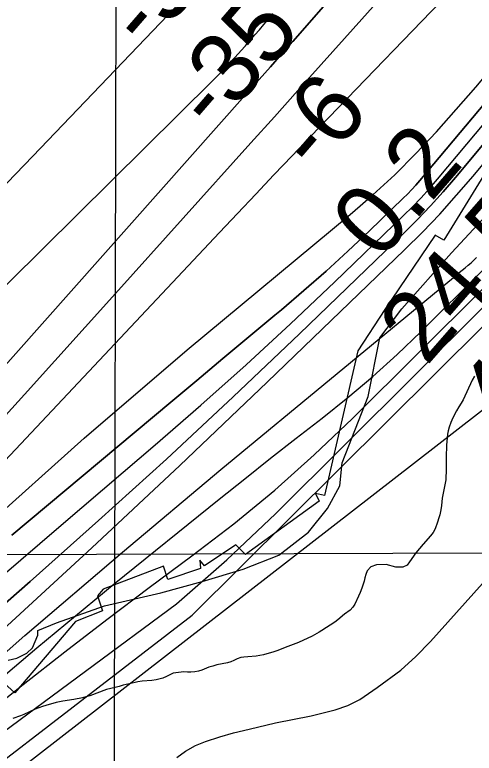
# Model space of a CAD drawing. Extents: x 3172297 to 3210190, y 958463 to 983887.
# Drawn here: x 3197304 to 3197743, y 964322 to 965029 of the extents above; entities that cross this region are included whole.
import ezdxf

# ---------------------------------------------------------------- set-up
doc = ezdxf.new("R2010")
doc.units = 0
for name, color, linetype in [('V-GRID-MAJR', 7, 'Continuous'), ('V-RIVR-EDGE', 7, 'Continuous'), ('V-RIVR-RANG', 7, 'Continuous'), ('V-ROAD-CNTR', 7, 'Continuous'), ('V-RRAP-RVMT', 7, 'Continuous'), ('V-SITE-VEGE', 7, 'Continuous'), ('V-TOPO-BNDY', 7, 'Continuous'), ('V-TOPO-DPTH', 7, 'Continuous'), ('V-TOPO-MAJR', 7, 'Continuous'), ('V-TOPO-MINR', 7, 'Continuous'), ('V-TOPO-WATR', 7, 'Continuous')]:
    doc.layers.add(name, color=color, linetype=linetype)

msp = doc.modelspace()

# ---------------------------------------------------------------- linework, layer by layer
at = {"layer": 'V-GRID-MAJR'}
msp.add_spline([(3197398.31, 963867.9), (3197412.41, 969928.19), (3197426.52, 975991.57), (3197440.63, 982054.99), (3197440.64, 982058.03)], degree=3, dxfattribs=at)
at = {"layer": 'V-RIVR-EDGE'}
msp.add_lwpolyline([(3197297.92, 964411.15), (3197306.19, 964412.87), (3197315.76, 964417.63), (3197320.99, 964422.83), (3197326.24, 964434.99), (3197326.25, 964439.34), (3197344.09, 964446.68), (3197389.77, 964463.09), (3197443.7, 964475.56), (3197483.28, 964486.33), (3197522.43, 964497.97), (3197556.37, 964511.36), (3197584.68, 964533.46), (3197602.99, 964556.01), (3197614.78, 964577.72), (3197617.01, 964599.88), (3197641.94, 964663.28), (3197652.95, 964719.33), (3197673.88, 964747.1), (3197721.4, 964800.88), (3197763.67, 964845.98), (3197825.96, 964899.73), (3197895.24, 964966.5), (3197960.18, 965036.32)], dxfattribs=at)
at = {"layer": 'V-ROAD-CNTR'}
msp.add_lwpolyline([(3197458.83, 964317.97), (3197467.17, 964324.04), (3197476.89, 964329.25), (3197486.46, 964333.06), (3197499.96, 964337.53), (3197513.18, 964341.59), (3197528.06, 964344.92), (3197553.21, 964350.95), (3197587.33, 964357.84), (3197610.37, 964363.61), (3197622.46, 964367.54), (3197633.88, 964373.29), (3197650.54, 964384.73), (3197673, 964401.29), (3197687.44, 964414.58), (3197701.33, 964428.85), (3197767.73, 964502.77), (3197831.7, 964572.66), (3197862.72, 964602.85)], dxfattribs=at)
at = {"layer": 'V-RRAP-RVMT'}
for p, q in [((3197786.33, 964930.4), (3197714.12, 964812.81)), ((3197705.76, 964817.75), (3197657.74, 964746.44)), ((3197714.12, 964812.81), (3197705.76, 964817.75)), ((3197657.74, 964746.44), (3197632.02, 964706.87)), ((3197632.02, 964706.87), (3197600.03, 964568.54)), ((3197600.03, 964568.54), (3197591.4, 964570.42)), ((3197591.4, 964570.42), (3197595.17, 964563.1)), ((3197595.17, 964563.1), (3197524.51, 964512.03)), ((3197515.35, 964521.51), (3197485.44, 964501.26)), ((3197524.51, 964512.03), (3197515.35, 964521.51)), ((3197485.44, 964501.26), (3197480.85, 964506.56)), ((3197480.85, 964506.56), (3197481.6, 964498.71)), ((3197446.34, 964501.07), (3197388.54, 964478.95)), ((3197450.41, 964488.21), (3197446.34, 964501.07)), ((3197481.6, 964498.71), (3197450.41, 964488.21)), ((3197388.54, 964478.95), (3197383.03, 964472.48)), ((3197383.03, 964472.48), (3197388.03, 964458.21)), ((3197388.03, 964458.21), (3197362.06, 964447.86)), ((3197362.06, 964447.86), (3197304.09, 964379.82)), ((3197304.09, 964379.82), (3197269.46, 964410.6))]:
    msp.add_line(p, q, dxfattribs=at)
at = {"layer": 'V-SITE-VEGE'}
for p, q in [((3197741.29, 964678.75), (3197732.64, 964660.14)), ((3197743.33, 964682.82), (3197741.29, 964678.75)), ((3197730.77, 964656.86), (3197728.65, 964653.49)), ((3197732.64, 964660.14), (3197730.77, 964656.86)), ((3197728.65, 964653.49), (3197726.34, 964649.51)), ((3197722.79, 964642.85), (3197720.82, 964638.44)), ((3197726.34, 964649.51), (3197722.79, 964642.85)), ((3197720.82, 964638.44), (3197719.21, 964634.02)), ((3197718.3, 964630.55), (3197717.74, 964627.34)), ((3197719.21, 964634.02), (3197718.3, 964630.55)), ((3197717.74, 964627.34), (3197716.88, 964620.21)), ((3197716.67, 964616.82), (3197716.27, 964605.34)), ((3197716.88, 964620.21), (3197716.67, 964616.82)), ((3197716.27, 964605.34), (3197716.37, 964590.98)), ((3197716.23, 964586.64), (3197715.94, 964583.51)), ((3197716.37, 964590.98), (3197716.23, 964586.64)), ((3197715.47, 964580.47), (3197712.61, 964565.88)), ((3197715.94, 964583.51), (3197715.47, 964580.47)), ((3197712.61, 964565.88), (3197711.83, 964558.93)), ((3197711.83, 964558.93), (3197711.27, 964554.94)), ((3197711.27, 964554.94), (3197710.34, 964550.16)), ((3197709.53, 964547.21), (3197708.18, 964543.14)), ((3197710.34, 964550.16), (3197709.53, 964547.21)), ((3197705.84, 964536.82), (3197703.89, 964533.01)), ((3197708.18, 964543.14), (3197705.84, 964536.82)), ((3197701.5, 964529.9), (3197694.37, 964521.89)), ((3197703.89, 964533.01), (3197701.5, 964529.9)), ((3197694.37, 964521.89), (3197687.48, 964513.7)), ((3197687.48, 964513.7), (3197681.21, 964505.07)), ((3197649.68, 964502.12), (3197644.35, 964500.27)), ((3197659, 964502.63), (3197649.68, 964502.12)), ((3197668.28, 964500.09), (3197659, 964502.63)), ((3197679.07, 964501.77), (3197674.88, 964499.91)), ((3197681.21, 964505.07), (3197679.07, 964501.77)), ((3197640.83, 964496.48), (3197639.57, 964492.84)), ((3197644.35, 964500.27), (3197640.83, 964496.48)), ((3197674.88, 964499.91), (3197668.28, 964500.09)), ((3197638.75, 964489.63), (3197638.11, 964486.51)), ((3197639.57, 964492.84), (3197638.75, 964489.63)), ((3197638.11, 964486.51), (3197635.86, 964479.92)), ((3197634.25, 964475.85), (3197632.47, 964472.21)), ((3197635.86, 964479.92), (3197634.25, 964475.85)), ((3197632.47, 964472.21), (3197628.99, 964464.68)), ((3197624.49, 964458.99), (3197619.22, 964454.88)), ((3197627.13, 964461.84), (3197624.49, 964458.99)), ((3197628.99, 964464.68), (3197627.13, 964461.84)), ((3197619.22, 964454.88), (3197612.72, 964449.47)), ((3197610.09, 964447.5), (3197597.47, 964439.55)), ((3197612.72, 964449.47), (3197610.09, 964447.5)), ((3197595.02, 964437.75), (3197588.27, 964433.91)), ((3197597.47, 964439.55), (3197595.02, 964437.75)), ((3197588.27, 964433.91), (3197575.25, 964427.97)), ((3197575.25, 964427.97), (3197562.57, 964423.15)), ((3197551.65, 964418.84), (3197541.96, 964416.25)), ((3197555.58, 964420.1), (3197551.65, 964418.84)), ((3197562.57, 964423.15), (3197555.58, 964420.1)), ((3197513.54, 964410.65), (3197510.48, 964409.38)), ((3197516.78, 964412.36), (3197513.54, 964410.65)), ((3197520.01, 964413.54), (3197516.78, 964412.36)), ((3197522.97, 964414.03), (3197520.01, 964413.54)), ((3197526.89, 964414.24), (3197522.97, 964414.03)), ((3197534.73, 964414.94), (3197526.89, 964414.24)), ((3197541.96, 964416.25), (3197534.73, 964414.94)), ((3197489.71, 964404.22), (3197482.98, 964401.51)), ((3197493.47, 964405.4), (3197489.71, 964404.22)), ((3197497.22, 964406.4), (3197493.47, 964405.4)), ((3197507.33, 964408.38), (3197497.22, 964406.4)), ((3197510.48, 964409.38), (3197507.33, 964408.38)), ((3197455.37, 964398.52), (3197449.16, 964395.28)), ((3197465.56, 964399.88), (3197455.37, 964398.52)), ((3197469.3, 964399.58), (3197465.56, 964399.88)), ((3197472.35, 964399.55), (3197469.3, 964399.58)), ((3197476.18, 964399.94), (3197472.35, 964399.55)), ((3197479.84, 964400.59), (3197476.18, 964399.94)), ((3197482.98, 964401.51), (3197479.84, 964400.59)), ((3197413.67, 964388.46), (3197410.61, 964387.63)), ((3197421.69, 964390.2), (3197413.67, 964388.46)), ((3197425.71, 964390.85), (3197421.69, 964390.2)), ((3197434.93, 964391.53), (3197425.71, 964390.85)), ((3197439.38, 964392.35), (3197434.93, 964391.53)), ((3197445.49, 964393.93), (3197439.38, 964392.35)), ((3197449.16, 964395.28), (3197445.49, 964393.93)), ((3197391.68, 964382.79), (3197375.78, 964376.88)), ((3197400.06, 964384.87), (3197391.68, 964382.79)), ((3197403.72, 964385.79), (3197400.06, 964384.87)), ((3197407.65, 964386.96), (3197403.72, 964385.79)), ((3197410.61, 964387.63), (3197407.65, 964386.96)), ((3197368.71, 964375.05), (3197360.43, 964373.4)), ((3197371.94, 964375.88), (3197368.71, 964375.05)), ((3197375.78, 964376.88), (3197371.94, 964375.88)), ((3197333.74, 964367.61), (3197330.43, 964366.78)), ((3197343.6, 964370.46), (3197333.74, 964367.61)), ((3197346.92, 964371.29), (3197343.6, 964370.46)), ((3197349.97, 964371.87), (3197346.92, 964371.29)), ((3197360.43, 964373.4), (3197349.97, 964371.87)), ((3197323.44, 964364.16), (3197312.59, 964358.89)), ((3197330.43, 964366.78), (3197323.44, 964364.16)), ((3197309.7, 964357.79), (3197302.37, 964355.26)), ((3197312.59, 964358.89), (3197309.7, 964357.79))]:
    msp.add_line(p, q, dxfattribs=at)
at = {"layer": 'V-TOPO-BNDY'}
msp.add_lwpolyline([(3186048.77, 963895.97), (3186249.57, 964469.98), (3198733.3, 964517.56), (3198114.71, 963866.13)], dxfattribs=at)
at = {"layer": 'V-TOPO-DPTH'}
for points in [[(3196722.9, 963998.09), (3196848.7, 964128.34), (3196865.25, 964145.55), (3196881.75, 964162.8), (3196898.18, 964180.12), (3196914.57, 964197.48), (3197499.78, 964820.11), (3197517.11, 964838.51), (3197534.46, 964856.9), (3197551.83, 964875.25), (3197569.23, 964893.59), (3197586.66, 964911.89), (3197604.13, 964930.17), (3197621.63, 964948.41), (3197639.15, 964966.62), (3198178.21, 965525.53)], [(3198178.21, 965525.53), (3197639.15, 964966.62), (3197621.63, 964948.41), (3197604.13, 964930.17), (3197586.66, 964911.89), (3197569.23, 964893.59), (3197551.83, 964875.25), (3197534.46, 964856.9), (3197517.11, 964838.51), (3197499.78, 964820.11), (3196914.57, 964197.48), (3196898.18, 964180.12), (3196881.75, 964162.8), (3196865.25, 964145.55), (3196848.7, 964128.34), (3196722.9, 963998.09)], [(3196476.34, 963870.18), (3196816.94, 964161.16), (3196820.2, 964163.87), (3196823.39, 964166.67), (3196826.51, 964169.56), (3196829.58, 964172.49), (3196832.6, 964175.47), (3196835.57, 964178.5), (3196845.66, 964188.95), (3196847.99, 964191.39), (3196849.14, 964192.62), (3196850.28, 964193.85), (3196870.16, 964215.49), (3196881.21, 964227.58), (3196892.22, 964239.71), (3196903.16, 964251.89), (3196914.07, 964264.1), (3197526.94, 964954.32), (3197537.69, 964966.46), (3197548.43, 964978.62), (3197559.13, 964990.81), (3197569.82, 965003.01), (3198010.11, 965506.85)], [(3198010.11, 965506.85), (3197569.82, 965003.01), (3197559.13, 964990.81), (3197548.43, 964978.62), (3197537.69, 964966.46), (3197526.94, 964954.32), (3196914.07, 964264.1), (3196903.16, 964251.89), (3196892.22, 964239.71), (3196881.21, 964227.58), (3196870.16, 964215.49), (3196850.28, 964193.85), (3196849.14, 964192.62), (3196847.99, 964191.39), (3196845.66, 964188.95), (3196835.57, 964178.5), (3196832.6, 964175.47), (3196829.58, 964172.49), (3196826.51, 964169.56), (3196823.39, 964166.67), (3196820.2, 964163.87), (3196816.94, 964161.16), (3196476.34, 963870.18)], [(3196750.26, 964058.7), (3196774.88, 964083.8), (3196847.18, 964158.67), (3196856.02, 964167.89), (3196864.82, 964177.14), (3196873.56, 964186.45), (3196882.26, 964195.79), (3197049.46, 964376.52), (3197137.74, 964472.39), (3197225.73, 964568.52), (3197313.27, 964665.06), (3197400.51, 964761.87), (3197529.81, 964906.02), (3197552.17, 964930.97), (3197574.52, 964955.92), (3197596.85, 964980.89), (3197619.17, 965005.88), (3197743.07, 965144.64)], [(3197743.07, 965144.64), (3197619.17, 965005.88), (3197596.85, 964980.89), (3197574.52, 964955.92), (3197552.17, 964930.97), (3197529.81, 964906.02), (3197400.51, 964761.87), (3197313.27, 964665.06), (3197225.73, 964568.52), (3197137.74, 964472.39), (3197049.46, 964376.52), (3196882.26, 964195.79), (3196873.56, 964186.45), (3196864.82, 964177.14), (3196856.02, 964167.89), (3196847.18, 964158.67), (3196774.88, 964083.8), (3196750.26, 964058.7)], [(3197906.72, 965090.79), (3197725.18, 964872.66), (3197713.43, 964859), (3197701.39, 964845.61), (3197688.93, 964832.61), (3197676.17, 964819.89), (3197576.24, 964723.37), (3197512.89, 964663.04), (3197448.97, 964603.31), (3197384.22, 964544.5), (3197318.91, 964486.3), (3197032.49, 964234.66)], [(3197906.72, 965090.79), (3197725.18, 964872.66), (3197713.43, 964859), (3197701.39, 964845.61), (3197688.93, 964832.61), (3197676.17, 964819.89), (3197576.24, 964723.37), (3197512.89, 964663.04), (3197448.97, 964603.31), (3197384.22, 964544.5), (3197318.91, 964486.3), (3197032.49, 964234.66)], [(3197843.95, 965053.85), (3197812.34, 965014.92), (3197780.41, 964976.24), (3197748.27, 964937.73), (3197691.19, 964869.88), (3197687.37, 964865.48), (3197683.47, 964861.17), (3197679.43, 964856.98), (3197675.31, 964852.88), (3197643.04, 964821.71), (3197622.51, 964802.31), (3197601.69, 964783.23), (3197580.46, 964764.61), (3197558.95, 964746.3), (3197552.58, 964741), (3197527.69, 964720.26), (3197502.81, 964699.5), (3197477.97, 964678.71), (3197453.14, 964657.9), (3197301.37, 964530.53)], [(3197301.37, 964530.53), (3197453.14, 964657.9), (3197477.97, 964678.71), (3197502.81, 964699.5), (3197527.69, 964720.26), (3197552.58, 964741), (3197558.95, 964746.3), (3197580.46, 964764.61), (3197601.69, 964783.23), (3197622.51, 964802.31), (3197643.04, 964821.71), (3197675.31, 964852.88), (3197679.43, 964856.98), (3197683.47, 964861.17), (3197687.37, 964865.48), (3197691.19, 964869.88), (3197748.27, 964937.73), (3197780.41, 964976.24), (3197812.34, 965014.92), (3197843.95, 965053.85)], [(3197221.95, 964353.25), (3197313.81, 964434.6), (3197406.94, 964514.5), (3197500.91, 964593.43), (3197723.28, 964777.27), (3197726.1, 964779.6), (3197728.94, 964781.91), (3197731.78, 964784.21), (3197734.63, 964786.51), (3197737.44, 964788.84), (3197740.21, 964791.23), (3197742.89, 964793.7), (3197745.52, 964796.24)]]:
    msp.add_lwpolyline(points, dxfattribs=at)
at = {"layer": 'V-TOPO-MAJR'}
for points in [[(3196784.96, 963869.42), (3196968.52, 964062.69), (3196975.57, 964070.02), (3196982.68, 964077.29), (3196989.88, 964084.46), (3196997.14, 964091.58), (3197069.07, 964161.23), (3197098.02, 964188.34), (3197127.56, 964214.78), (3197157.97, 964240.21), (3197188.96, 964264.96), (3197220.56, 964288.99), (3197252.37, 964312.72), (3197284.52, 964335.99), (3197458.69, 964464.85), (3197506.68, 964507.14), (3197553.27, 964551.13), (3197752.15, 964748.92), (3197766.01, 964763.12), (3197779.56, 964777.59), (3197792.68, 964792.46), (3197805.5, 964807.61), (3197980.84, 965021.19), (3198059.76, 965118.59)], [(3196756.28, 964238.32), (3196769.09, 964249.03), (3196771.79, 964251.34), (3196774.44, 964253.7), (3196777.04, 964256.12), (3196779.59, 964258.59), (3197493.27, 964965.51), (3197498.69, 964970.97), (3197504.05, 964976.47), (3197509.33, 964982.06), (3197514.55, 964987.71), (3197524.1, 964998.19), (3197524.5, 964998.63), (3197525.7, 964999.99), (3197533.63, 965009.17), (3197537.97, 965014.24), (3197542.28, 965019.32), (3197546.56, 965024.44), (3197550.81, 965029.58)]]:
    msp.add_lwpolyline(points, dxfattribs=at)
at = {"layer": 'V-TOPO-MINR'}
for points in [[(3196701.14, 963959.32), (3196862.43, 964125.98), (3196876.58, 964140.58), (3196890.75, 964155.16), (3196904.95, 964169.72), (3196919.16, 964184.26), (3197087.23, 964355.92), (3197179.49, 964447.31), (3197273.55, 964536.75), (3197370.3, 964623.27), (3197468.85, 964707.84), (3197624.67, 964837.46), (3197646.24, 964856.19), (3197667.26, 964875.5), (3197687.44, 964895.68), (3197707.06, 964916.44), (3197726.08, 964937.8), (3197744.85, 964959.37), (3197763.26, 964981.25), (3197781.41, 965003.35), (3198333.95, 965687.51)], [(3196722.9, 963998.09), (3196848.7, 964128.34), (3196865.25, 964145.55), (3196881.75, 964162.8), (3196898.18, 964180.12), (3196914.57, 964197.48), (3197499.78, 964820.11), (3197517.11, 964838.51), (3197534.46, 964856.9), (3197551.83, 964875.25), (3197569.23, 964893.59), (3197586.66, 964911.89), (3197604.13, 964930.17), (3197621.63, 964948.41), (3197639.15, 964966.62), (3198178.21, 965525.53)], [(3196476.34, 963870.18), (3196816.94, 964161.16), (3196820.2, 964163.87), (3196823.39, 964166.67), (3196826.51, 964169.56), (3196829.58, 964172.49), (3196832.6, 964175.47), (3196835.57, 964178.5), (3196845.66, 964188.95), (3196847.99, 964191.39), (3196849.14, 964192.62), (3196850.28, 964193.85), (3196870.16, 964215.49), (3196881.21, 964227.58), (3196892.22, 964239.71), (3196903.16, 964251.89), (3196914.07, 964264.1), (3197526.94, 964954.32), (3197537.69, 964966.46), (3197548.43, 964978.62), (3197559.13, 964990.81), (3197569.82, 965003.01), (3198010.11, 965506.85)], [(3197252.16, 964360.83), (3197325.11, 964422.93), (3197398.99, 964483.97), (3197499.33, 964565.01), (3197523.81, 964584.63), (3197548.38, 964604.14), (3197573.09, 964623.47), (3197597.89, 964642.68), (3197622.37, 964662.25), (3197646.33, 964682.43), (3197669.49, 964703.5), (3197692.14, 964725.17), (3197750.99, 964783.7), (3197755.93, 964788.77), (3197760.76, 964793.93), (3197765.43, 964799.24), (3197770, 964804.64), (3197823.78, 964870.34), (3197854.87, 964908.89), (3197885.58, 964947.74), (3197915.71, 964987.03), (3197945.46, 965026.62), (3198258.31, 965449.32)], [(3196743.47, 963926.94), (3196766.14, 963949.85), (3196788.79, 963972.78), (3196811.43, 963995.71), (3196818.34, 964002.72), (3196837.59, 964022.08), (3196856.94, 964041.35), (3196876.43, 964060.48), (3196896.02, 964079.5), (3196915.77, 964098.35), (3196935.65, 964117.07), (3196955.72, 964135.58), (3196975.91, 964153.96), (3197207.62, 964362.64), (3197292.92, 964440.23), (3197377.7, 964518.39), (3197461.69, 964597.4), (3197545.16, 964676.96), (3197676.55, 964803.45), (3197693.63, 964820.47), (3197710.32, 964837.85), (3197726.42, 964855.8), (3197742.11, 964874.11), (3198072.63, 965273.2)], [(3196802.29, 963869.38), (3196983.84, 964063.46), (3196987.22, 964067.03), (3196990.63, 964070.57), (3196994.08, 964074.06), (3196997.57, 964077.52), (3197037.38, 964116.6), (3197051.06, 964129.5), (3197065.05, 964142.03), (3197079.51, 964154.02), (3197094.3, 964165.63), (3197109.42, 964176.82), (3197124.68, 964187.82), (3197140.14, 964198.54), (3197155.74, 964209.06), (3197473.77, 964454.1), (3197752.73, 964731.52), (3197771.04, 964750.29), (3197788.97, 964769.41), (3197806.32, 964789.06), (3197823.28, 964809.07), (3198172.85, 965234.17)], [(3196750.26, 964058.7), (3196774.88, 964083.8), (3196847.18, 964158.67), (3196856.02, 964167.89), (3196864.82, 964177.14), (3196873.56, 964186.45), (3196882.26, 964195.79), (3197049.46, 964376.52), (3197137.74, 964472.39), (3197225.73, 964568.52), (3197313.27, 964665.06), (3197400.51, 964761.87), (3197529.81, 964906.02), (3197552.17, 964930.97), (3197574.52, 964955.92), (3197596.85, 964980.89), (3197619.17, 965005.88), (3197743.07, 965144.64)], [(3196820.65, 963869.33), (3196997.19, 964064.23), (3196997.6, 964064.67), (3197000.77, 964067.83), (3197004.22, 964070.79), (3197006.08, 964072.09), (3197007.04, 964072.7), (3197008.01, 964073.29), (3197826.02, 964708.51), (3197833.9, 964715.98), (3197841.49, 964723.72), (3197848.66, 964731.86), (3197855.54, 964740.26), (3197910.21, 964810.79), (3197943.74, 964855), (3197976.64, 964899.65), (3198008.62, 964944.98), (3198039.97, 964990.75), (3198056.58, 965015.54), (3198096.2, 965073.74)], [(3197289.31, 964489.44), (3197348.48, 964540.23), (3197407.74, 964590.91), (3197438.33, 964617.01), (3197482, 964654.97), (3197525.19, 964693.45), (3197567.66, 964732.73), (3197609.64, 964772.54), (3197675.74, 964836.38), (3197684.18, 964844.8), (3197692.44, 964853.38), (3197700.42, 964862.23), (3197708.21, 964871.25), (3197818.75, 965003.37), (3197881.33, 965078.86)], [(3197289.76, 964370.33), (3197311.96, 964387.85), (3197351.91, 964419.05), (3197392.07, 964449.97), (3197432.55, 964480.48), (3197473.24, 964510.72), (3197513.35, 964541.6), (3197552.48, 964573.63), (3197590.15, 964607.37), (3197626.83, 964642.26), (3197751.57, 964766.31), (3197760.97, 964775.94), (3197770.16, 964785.76), (3197779.05, 964795.85), (3197787.74, 964806.13), (3197891.16, 964932.3), (3197950.88, 965006.21), (3198009.92, 965080.66)], [(3197301.37, 964530.53), (3197453.14, 964657.9), (3197477.97, 964678.71), (3197502.81, 964699.5), (3197527.69, 964720.26), (3197552.58, 964741), (3197558.95, 964746.3), (3197580.46, 964764.61), (3197601.69, 964783.23), (3197622.51, 964802.31), (3197643.04, 964821.71), (3197675.31, 964852.88), (3197679.43, 964856.98), (3197683.47, 964861.17), (3197687.37, 964865.48), (3197691.19, 964869.88), (3197748.27, 964937.73), (3197780.41, 964976.24), (3197812.34, 965014.92), (3197843.95, 965053.85)], [(3197459.57, 965037.97), (3197450.27, 965028.11), (3197321.25, 964893.19), (3197246.97, 964816.31), (3197172.17, 964739.96), (3197096.59, 964664.39), (3197020.47, 964589.34), (3196749.38, 964324.8)], [(3197221.95, 964353.25), (3197313.81, 964434.6), (3197406.94, 964514.5), (3197500.91, 964593.43), (3197723.28, 964777.27), (3197726.1, 964779.6), (3197728.94, 964781.91), (3197731.78, 964784.21), (3197734.63, 964786.51), (3197737.44, 964788.84), (3197740.21, 964791.23), (3197742.89, 964793.7), (3197745.52, 964796.24)]]:
    msp.add_lwpolyline(points, dxfattribs=at)
at = {"layer": 'V-TOPO-WATR'}
msp.add_lwpolyline([(3197032.49, 964234.66), (3197318.91, 964486.3), (3197384.22, 964544.5), (3197448.97, 964603.31), (3197512.89, 964663.04), (3197576.24, 964723.37), (3197676.17, 964819.89), (3197688.93, 964832.61), (3197701.39, 964845.61), (3197713.43, 964859), (3197725.18, 964872.66), (3197906.72, 965090.79)], dxfattribs=at)

# ---------------------------------------------------------------- texts
at = {"layer": 'V-RIVR-RANG'}
for s, rotation, p in [('-51', 49.12528, (3197430.38, 964993.32)), ('-35', 49.12528, (3197494.61, 964914.72)), ('-6', 49.12528, (3197592.5, 964875.02)), ('0.2', 49.12528, (3197652.76, 964791.83)), ('24.5', 48.83833, (3197697.44, 964691.56)), ('49.3', 48.83833, (3197772.89, 964625.93))]:
    msp.add_text(s, height=67, rotation=rotation, dxfattribs=at).set_placement(p)

doc.saveas('drawing.dxf')
